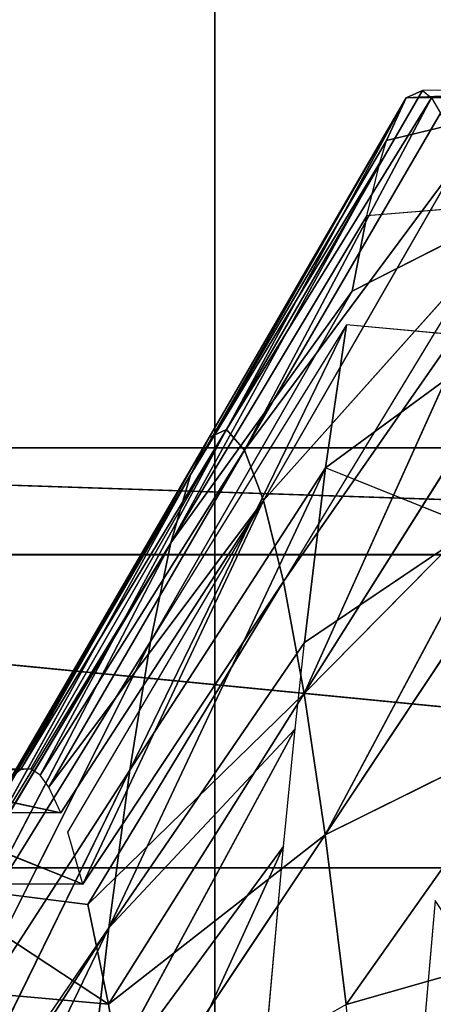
# Model space of a CAD drawing. Extents: x 143 to 263, y -61 to 82.
# Tile 703 of 717: x 251.87 to 252.101, y 73.672 to 74.222. Entities that reach past the tile are written whole.
import ezdxf

# ---------------------------------------------------------------- set-up
doc = ezdxf.new("R2010")
doc.units = 0
doc.header["$LTSCALE"] = 25.4
doc.layers.get('0').update_dxf_attribs({"color": 13, "linetype": 'CONTINUOUS'})

# ---------------------------------------------------------------- blocks, each defined once
blk = doc.blocks.new('ICE-BALL-8126_STL')
at = {"color": 41}
for p, q in [((8.25, 49.17266, 94.93291), (8.25, 47.37266, 94.93291)), ((8.25, 49.17266, 94.93291), (8.25, 47.37266, 94.93291)), ((8.30965, 49.1706, 94.4799), (8.30965, 47.37053, 94.4799)), ((8.30965, 49.1706, 94.4799), (8.30965, 47.37053, 94.4799)), ((8.30973, 49.1706, 95.38624), (8.30974, 47.37053, 95.38624)), ((8.30973, 49.1706, 95.38624), (8.30974, 47.37053, 95.38624)), ((8.48446, 49.165, 94.05791), (8.48446, 47.36472, 94.05791)), ((8.48446, 49.165, 94.05791), (8.48446, 47.36472, 94.05791)), ((8.48446, 49.165, 95.80791), (8.48446, 47.36472, 95.80791)), ((8.48446, 49.165, 95.80791), (8.48446, 47.36472, 95.80791)), ((8.05015, 48.31566, 94.90887), (8.0504, 48.23148, 94.9726)), ((8.05015, 48.31566, 94.90887), (8.05455, 48.22238, 94.79984)), ((8.05455, 48.30988, 94.79984), (8.05455, 48.22238, 94.79984)), ((8.05455, 48.30988, 94.79984), (8.07848, 48.21135, 94.60087)), ((8.56082, 48.18888, 95.94698), (8.52633, 48.30982, 96.20994)), ((8.56082, 48.18888, 95.94698), (8.52633, 48.30982, 96.20994)), ((8.46619, 48.17715, 95.7972), (8.40596, 48.29825, 96.05609)), ((8.46619, 48.17715, 95.7972), (8.40596, 48.29825, 96.05609)), ((8.56082, 48.18888, 95.94698), (8.40596, 48.29825, 96.05609)), ((8.56082, 48.18888, 95.94698), (8.40596, 48.29825, 96.05609)), ((8.11316, 48.28951, 94.44061), (8.1204, 48.2004, 94.41367)), ((8.11316, 48.28951, 94.44061), (8.16259, 48.1922, 94.2799)), ((8.30114, 48.28652, 95.89019), (8.46619, 48.17715, 95.7972)), ((8.30114, 48.28652, 95.89019), (8.46619, 48.17715, 95.7972)), ((8.26862, 48.28243, 95.83003), (8.46619, 48.17715, 95.7972)), ((8.26862, 48.28243, 95.83003), (8.46619, 48.17715, 95.7972)), ((8.26862, 48.28243, 95.83003), (8.38713, 48.16543, 95.63875)), ((8.26862, 48.28243, 95.83003), (8.38713, 48.16543, 95.63875)), ((8.18925, 48.27525, 94.20926), (8.18139, 48.18901, 94.22923)), ((8.18925, 48.27525, 94.20926), (8.26112, 48.17737, 94.05042)), ((8.21358, 48.27481, 95.7147), (8.38713, 48.16543, 95.63875)), ((8.21358, 48.27481, 95.7147), (8.38713, 48.16543, 95.63875)), ((8.14441, 48.26329, 95.53233), (8.32469, 48.15392, 95.4741)), ((8.14441, 48.26329, 95.53233), (8.27939, 48.14276, 95.30584)), ((8.14441, 48.26329, 95.53233), (8.27939, 48.14276, 95.30584)), ((8.16259, 48.26661, 95.58593), (8.38713, 48.16543, 95.63875)), ((8.16259, 48.26661, 95.58593), (8.38713, 48.16543, 95.63875)), ((8.16259, 48.26661, 95.58593), (8.32469, 48.15392, 95.4741)), ((8.29465, 48.26059, 93.98725), (8.26112, 48.17737, 94.05042)), ((8.29465, 48.26059, 93.98725), (8.35866, 48.16562, 93.88005)), ((8.25126, 48.13211, 95.13657), (8.09079, 48.25118, 95.32965)), ((8.25126, 48.13211, 95.13657), (8.09079, 48.25118, 95.32965)), ((8.27939, 48.14276, 95.30584), (8.09079, 48.25118, 95.32965)), ((8.27939, 48.14276, 95.30584), (8.09079, 48.25118, 95.32965)), ((8.05455, 48.23644, 95.06599), (8.06309, 48.24149, 95.15848)), ((8.06309, 48.24149, 95.15848), (8.25126, 48.13211, 95.13657)), ((8.06309, 48.24149, 95.15848), (8.25126, 48.13211, 95.13657)), ((8.0504, 48.23148, 94.9726), (8.05455, 48.23644, 95.06599)), ((8.05455, 48.23644, 95.06599), (8.25126, 48.13211, 95.13657)), ((8.05455, 48.23644, 95.06599), (8.25126, 48.13211, 95.13657)), ((8.05455, 48.23644, 95.06599), (8.23981, 48.1221, 94.96874)), ((8.05455, 48.23644, 95.06599), (8.23981, 48.1221, 94.96874)), ((8.50282, 48.23863, 93.68354), (8.5838, 48.23148, 93.59243)), ((8.05455, 48.22238, 94.79984), (8.0504, 48.23148, 94.9726)), ((8.05455, 48.22238, 94.79984), (8.0504, 48.23148, 94.9726)), ((8.23981, 48.1221, 94.96874), (8.0504, 48.23148, 94.9726)), ((8.23981, 48.1221, 94.96874), (8.0504, 48.23148, 94.9726)), ((8.07848, 48.21135, 94.60087), (8.05455, 48.22238, 94.79984)), ((8.07848, 48.21135, 94.60087), (8.05455, 48.22238, 94.79984)), ((8.26515, 48.10197, 94.63313), (8.05455, 48.22238, 94.79984)), ((8.26515, 48.10197, 94.63313), (8.05455, 48.22238, 94.79984)), ((8.24431, 48.11236, 94.80206), (8.05455, 48.22238, 94.79984)), ((8.24431, 48.11236, 94.80206), (8.05455, 48.22238, 94.79984)), ((8.23981, 48.1221, 94.96874), (8.05455, 48.22238, 94.79984)), ((8.23981, 48.1221, 94.96874), (8.05455, 48.22238, 94.79984)), ((8.07848, 48.21135, 94.60087), (8.26515, 48.10197, 94.63313)), ((8.09079, 48.20763, 94.53618), (8.07848, 48.21135, 94.60087)), ((8.07848, 48.21135, 94.60087), (8.26515, 48.10197, 94.63313)), ((8.09079, 48.20763, 94.53618), (8.26515, 48.10197, 94.63313)), ((8.09079, 48.20763, 94.53618), (8.26515, 48.10197, 94.63313)), ((8.09079, 48.20763, 94.53618), (8.303, 48.09102, 94.46412)), ((8.1204, 48.2004, 94.41367), (8.09079, 48.20763, 94.53618)), ((8.09079, 48.20763, 94.53618), (8.303, 48.09102, 94.46412)), ((8.16259, 48.1922, 94.2799), (8.1204, 48.2004, 94.41367)), ((8.1204, 48.2004, 94.41367), (8.303, 48.09102, 94.46412)), ((8.1204, 48.2004, 94.41367), (8.303, 48.09102, 94.46412)), ((8.16259, 48.1922, 94.2799), (8.1204, 48.2004, 94.41367)), ((8.16259, 48.1922, 94.2799), (8.303, 48.09102, 94.46412)), ((8.16259, 48.1922, 94.2799), (8.303, 48.09102, 94.46412)), ((8.16259, 48.1922, 94.2799), (8.35807, 48.07964, 94.29758)), ((8.26112, 48.17737, 94.05042), (8.18139, 48.18901, 94.22923)), ((8.18139, 48.18901, 94.22923), (8.35807, 48.07964, 94.29758)), ((8.18139, 48.18901, 94.22923), (8.43005, 48.06799, 94.13615)), ((8.26112, 48.17737, 94.05042), (8.18139, 48.18901, 94.22923)), ((8.18139, 48.18901, 94.22923), (8.43005, 48.06799, 94.13615)), ((8.56082, 48.18888, 95.94698), (8.46619, 48.17715, 95.7972)), ((8.56082, 48.18888, 95.94698), (8.46619, 48.17715, 95.7972)), ((8.35866, 48.16562, 93.88005), (8.26112, 48.17737, 94.05042)), ((8.35866, 48.16562, 93.88005), (8.26112, 48.17737, 94.05042)), ((8.51812, 48.05625, 93.98234), (8.26112, 48.17737, 94.05042)), ((8.51812, 48.05625, 93.98234), (8.26112, 48.17737, 94.05042)), ((8.43005, 48.06799, 94.13615), (8.26112, 48.17737, 94.05042)), ((8.43005, 48.06799, 94.13615), (8.26112, 48.17737, 94.05042)), ((8.38713, 48.16543, 95.63875), (8.46619, 48.17715, 95.7972)), ((8.38713, 48.16543, 95.63875), (8.46619, 48.17715, 95.7972)), ((8.46619, 48.17715, 95.7972), (8.6301, 48.0676, 95.70219)), ((8.46619, 48.17715, 95.7972), (8.6301, 48.0676, 95.70219)), ((8.46619, 48.17715, 95.7972), (8.56068, 48.05606, 95.5628)), ((8.46619, 48.17715, 95.7972), (8.56068, 48.05606, 95.5628)), ((8.38713, 48.16543, 95.63875), (8.32469, 48.15392, 95.4741)), ((8.38713, 48.16543, 95.63875), (8.32469, 48.15392, 95.4741)), ((8.35866, 48.16562, 93.88005), (8.51812, 48.05625, 93.98234)), ((8.40691, 48.16047, 93.80838), (8.35866, 48.16562, 93.88005)), ((8.35866, 48.16562, 93.88005), (8.51812, 48.05625, 93.98234)), ((8.50496, 48.04454, 95.41586), (8.38713, 48.16543, 95.63875)), ((8.50496, 48.04454, 95.41586), (8.38713, 48.16543, 95.63875)), ((8.56068, 48.05606, 95.5628), (8.38713, 48.16543, 95.63875)), ((8.56068, 48.05606, 95.5628), (8.38713, 48.16543, 95.63875)), ((8.40691, 48.16047, 93.80838), (8.51812, 48.05625, 93.98234)), ((8.40691, 48.16047, 93.80838), (8.51812, 48.05625, 93.98234)), ((8.40691, 48.16047, 93.80838), (8.62094, 48.04458, 93.83849)), ((8.47255, 48.15396, 93.72072), (8.40691, 48.16047, 93.80838)), ((8.40691, 48.16047, 93.80838), (8.62094, 48.04458, 93.83849)), ((8.32469, 48.15392, 95.4741), (8.27939, 48.14276, 95.30584)), ((8.32469, 48.15392, 95.4741), (8.27939, 48.14276, 95.30584)), ((8.32469, 48.15392, 95.4741), (8.50496, 48.04454, 95.41586)), ((8.49363, 48.04177, 95.3793), (8.32469, 48.15392, 95.4741)), ((8.57487, 48.14474, 93.60193), (8.47255, 48.15396, 93.72072)), ((8.62094, 48.04458, 93.83849), (8.47255, 48.15396, 93.72072)), ((8.62094, 48.04458, 93.83849), (8.47255, 48.15396, 93.72072)), ((8.27939, 48.14276, 95.30584), (8.25126, 48.13211, 95.13657)), ((8.27939, 48.14276, 95.30584), (8.25126, 48.13211, 95.13657)), ((8.43943, 48.02274, 95.11465), (8.27939, 48.14276, 95.30584)), ((8.43943, 48.02274, 95.11465), (8.27939, 48.14276, 95.30584)), ((8.45375, 48.02948, 95.2113), (8.27939, 48.14276, 95.30584)), ((8.46454, 48.03338, 95.26571), (8.27939, 48.14276, 95.30584)), ((8.23981, 48.1221, 94.96874), (8.25126, 48.13211, 95.13657)), ((8.23981, 48.1221, 94.96874), (8.25126, 48.13211, 95.13657)), ((8.25126, 48.13211, 95.13657), (8.43276, 48.01789, 95.04318)), ((8.43943, 48.02274, 95.11465), (8.25126, 48.13211, 95.13657)), ((8.43943, 48.02274, 95.11465), (8.25126, 48.13211, 95.13657)), ((8.25126, 48.13211, 95.13657), (8.43276, 48.01789, 95.04318)), ((8.42921, 48.01273, 94.96489), (8.23981, 48.1221, 94.96874)), ((8.23981, 48.1221, 94.96874), (8.42987, 48.00705, 94.87737)), ((8.23981, 48.1221, 94.96874), (8.42987, 48.00705, 94.87737)), ((8.23981, 48.1221, 94.96874), (8.24431, 48.11236, 94.80206)), ((8.23981, 48.1221, 94.96874), (8.43276, 48.01789, 95.04318)), ((8.23981, 48.1221, 94.96874), (8.43276, 48.01789, 95.04318)), ((8.42921, 48.01273, 94.96489), (8.23981, 48.1221, 94.96874)), ((8.23981, 48.1221, 94.96874), (8.24431, 48.11236, 94.80206)), ((0, 48.11544, 105.16051), (23, 48.11544, 105.16051)), ((0, 48.11544, 105.16051), (23, 48.11544, 105.16051)), ((23, 48.11544, 84.70531), (0, 48.11544, 84.70531)), ((23, 48.11544, 84.70531), (0, 48.11544, 84.70531)), ((8.24431, 48.11236, 94.80206), (8.42987, 48.00705, 94.87737)), ((8.24431, 48.11236, 94.80206), (8.26515, 48.10197, 94.63313)), ((8.4448, 47.99572, 94.70988), (8.24431, 48.11236, 94.80206)), ((8.4448, 47.99572, 94.70988), (8.24431, 48.11236, 94.80206)), ((8.43323, 48.00299, 94.81615), (8.24431, 48.11236, 94.80206)), ((8.43323, 48.00299, 94.81615), (8.24431, 48.11236, 94.80206)), ((8.24431, 48.11236, 94.80206), (8.42987, 48.00705, 94.87737)), ((8.24431, 48.11236, 94.80206), (8.26515, 48.10197, 94.63313)), ((8.26515, 48.10197, 94.63313), (8.47842, 47.98365, 94.5415)), ((8.45183, 47.9926, 94.66538), (8.26515, 48.10197, 94.63313)), ((8.4448, 47.99572, 94.70988), (8.26515, 48.10197, 94.63313)), ((8.303, 48.09102, 94.46412), (8.26515, 48.10197, 94.63313)), ((8.303, 48.09102, 94.46412), (8.26515, 48.10197, 94.63313)), ((8.26515, 48.10197, 94.63313), (8.47842, 47.98365, 94.5415)), ((8.48561, 47.98165, 94.51456), (8.303, 48.09102, 94.46412)), ((8.303, 48.09102, 94.46412), (8.53475, 47.97026, 94.36595)), ((8.303, 48.09102, 94.46412), (8.53475, 47.97026, 94.36595)), ((8.303, 48.09102, 94.46412), (8.35807, 48.07964, 94.29758)), ((8.303, 48.09102, 94.46412), (8.47842, 47.98365, 94.5415)), ((8.303, 48.09102, 94.46412), (8.35807, 48.07964, 94.29758)), ((8.35807, 48.07964, 94.29758), (8.43005, 48.06799, 94.13615)), ((8.59899, 47.95862, 94.22189), (8.35807, 48.07964, 94.29758)), ((8.35807, 48.07964, 94.29758), (8.53475, 47.97026, 94.36595)), ((8.35807, 48.07964, 94.29758), (8.53475, 47.97026, 94.36595)), ((8.59899, 47.95862, 94.22189), (8.35807, 48.07964, 94.29758)), ((8.35807, 48.07964, 94.29758), (8.43005, 48.06799, 94.13615)), ((8.43005, 48.06799, 94.13615), (8.59899, 47.95862, 94.22189)), ((8.43005, 48.06799, 94.13615), (8.51812, 48.05625, 93.98234)), ((8.67758, 47.94687, 94.08463), (8.43005, 48.06799, 94.13615)), ((8.67758, 47.94687, 94.08463), (8.43005, 48.06799, 94.13615)), ((8.43005, 48.06799, 94.13615), (8.59899, 47.95862, 94.22189)), ((8.43005, 48.06799, 94.13615), (8.51812, 48.05625, 93.98234)), ((8.6301, 48.0676, 95.70219), (8.56068, 48.05606, 95.5628)), ((8.6301, 48.0676, 95.70219), (8.56068, 48.05606, 95.5628)), ((8.56068, 48.05606, 95.5628), (8.49363, 47.95427, 95.3793)), ((8.56068, 48.05606, 95.5628), (8.49363, 47.95427, 95.3793)), ((8.56068, 48.05606, 95.5628), (8.50496, 48.04454, 95.41586)), ((8.56068, 48.05606, 95.5628), (8.50496, 48.04454, 95.41586)), ((8.51812, 48.05625, 93.98234), (8.76934, 47.93521, 93.95625)), ((8.69196, 47.94492, 94.06261), (8.51812, 48.05625, 93.98234)), ((8.67758, 47.94687, 94.08463), (8.51812, 48.05625, 93.98234)), ((8.62094, 48.04458, 93.83849), (8.51812, 48.05625, 93.98234)), ((8.62094, 48.04458, 93.83849), (8.51812, 48.05625, 93.98234)), ((8.51812, 48.05625, 93.98234), (8.76934, 47.93521, 93.95625)), ((8.56068, 48.05606, 95.5628), (8.5526, 47.96705, 95.544)), ((8.56068, 48.05606, 95.5628), (8.5526, 47.96705, 95.544)), ((8.49363, 48.04177, 95.3793), (8.45375, 47.94198, 95.2113)), ((8.49363, 48.04177, 95.3793), (8.46454, 48.03338, 95.26571)), ((8.50496, 48.04454, 95.41586), (8.49363, 47.95427, 95.3793)), ((8.49363, 48.04177, 95.3793), (8.49363, 47.95427, 95.3793)), ((8.45375, 48.02948, 95.2113), (8.43276, 47.93039, 95.04318)), ((8.45375, 48.02948, 95.2113), (8.43943, 48.02274, 95.11465)), ((8.45375, 48.02948, 95.2113), (8.45375, 47.94198, 95.2113)), ((8.43943, 48.02274, 95.11465), (8.43276, 48.01789, 95.04318)), ((8.43276, 48.01789, 95.04318), (8.42921, 48.01273, 94.96489)), ((8.42987, 47.91955, 94.87737), (8.42921, 48.01273, 94.96489)), ((8.43276, 47.93039, 95.04318), (8.42921, 48.01273, 94.96489)), ((8.42921, 48.01273, 94.96489), (8.42987, 48.00705, 94.87737)), ((8.42987, 48.00705, 94.87737), (8.43323, 48.00299, 94.81615))]:
    blk.add_line(p, q, dxfattribs=at)
mesh = blk.add_polyface(dxfattribs=at)
corners = [(8.30965, 49.1706, 94.4799), (8.25, 47.37266, 94.93291), (8.30965, 47.37053, 94.4799), (8.25, 49.17266, 94.93291)]
mesh.append_faces([[corners[k] for k in face] for face in [(0, 1, 2), (1, 0, 3)]], dxfattribs={"vtx0": -1, "color": 41})
mesh = blk.add_polyface(dxfattribs=at)
corners = [(8.25, 47.37266, 94.93291), (8.30973, 49.1706, 95.38624), (8.30974, 47.37053, 95.38624), (8.25, 49.17266, 94.93291)]
mesh.append_faces([[corners[k] for k in face] for face in [(0, 1, 2), (1, 0, 3)]], dxfattribs={"vtx0": -1, "color": 41})
mesh = blk.add_polyface(dxfattribs=at)
corners = [(8.48446, 49.165, 94.05791), (8.30965, 47.37053, 94.4799), (8.48446, 47.36472, 94.05791), (8.30965, 49.1706, 94.4799)]
mesh.append_faces([[corners[k] for k in face] for face in [(0, 1, 2), (1, 0, 3)]], dxfattribs={"vtx0": -1, "color": 41})
mesh = blk.add_polyface(dxfattribs=at)
corners = [(8.30974, 47.37053, 95.38624), (8.48446, 49.165, 95.80791), (8.48446, 47.36472, 95.80791), (8.30973, 49.1706, 95.38624)]
mesh.append_faces([[corners[k] for k in face] for face in [(0, 1, 2), (1, 0, 3)]], dxfattribs={"vtx0": -1, "color": 41})
mesh = blk.add_polyface(dxfattribs=at)
corners = [(8.76262, 49.15734, 93.69542), (8.48446, 47.36472, 94.05791), (8.76262, 47.35677, 93.69542), (8.48446, 49.165, 94.05791)]
mesh.append_faces([[corners[k] for k in face] for face in [(0, 1, 2), (1, 0, 3)]], dxfattribs={"vtx0": -1, "color": 41})
mesh = blk.add_polyface(dxfattribs=at)
corners = [(8.48446, 47.36472, 95.80791), (8.76239, 49.15735, 96.17018), (8.76239, 47.35678, 96.17018), (8.48446, 49.165, 95.80791)]
mesh.append_faces([[corners[k] for k in face] for face in [(0, 1, 2), (1, 0, 3)]], dxfattribs={"vtx0": -1, "color": 41})
mesh = blk.add_polyface(dxfattribs=at)
corners = [(0, 48.11544, 105.16051), (23, 48.90765, 100.07396), (0, 48.90765, 100.07396), (23, 48.11544, 105.16051)]
mesh.append_faces([[corners[k] for k in face] for face in [(0, 1, 2), (1, 0, 3)]], dxfattribs={"vtx0": -1, "color": 41})
mesh = blk.add_polyface(dxfattribs=at)
corners = [(0, 48.90765, 89.79186), (23, 48.11544, 84.70531), (0, 48.11544, 84.70531), (23, 48.90765, 89.79186)]
mesh.append_faces([[corners[k] for k in face] for face in [(0, 1, 2), (1, 0, 3)]], dxfattribs={"vtx0": -1, "color": 41})
mesh = blk.add_polyface(dxfattribs=at)
corners = [(8.82533, 48.45384, 93.88958), (8.50282, 48.23863, 93.68354), (8.5838, 48.23148, 93.59243)]
mesh.append_faces([[corners[k] for k in face] for face in [(0, 1, 2)]], dxfattribs={"color": 41})
mesh = blk.add_polyface(dxfattribs=at)
corners = [(8.05015, 48.31566, 94.90887), (8.0504, 48.23148, 94.9726), (8.05455, 48.22238, 94.79984)]
mesh.append_faces([[corners[k] for k in face] for face in [(0, 1, 2)]], dxfattribs={"color": 41})
mesh = blk.add_polyface(dxfattribs=at)
corners = [(8.57487, 48.31407, 96.26389), (8.6695, 48.20045, 96.08588), (8.52633, 48.30982, 96.20994)]
mesh.append_faces([[corners[k] for k in face] for face in [(0, 1, 2)]], dxfattribs={"color": 41})
mesh = blk.add_polyface(dxfattribs=at)
corners = [(8.05455, 48.30988, 94.79984), (8.05455, 48.22238, 94.79984), (8.07848, 48.21135, 94.60087)]
mesh.append_faces([[corners[k] for k in face] for face in [(0, 1, 2)]], dxfattribs={"color": 41})
mesh = blk.add_polyface(dxfattribs=at)
corners = [(8.52633, 48.30982, 96.20994), (8.56082, 48.18888, 95.94698), (8.40596, 48.29825, 96.05609)]
mesh.append_faces([[corners[k] for k in face] for face in [(0, 1, 2)]], dxfattribs={"color": 41})
mesh = blk.add_polyface(dxfattribs=at)
corners = [(8.52633, 48.30982, 96.20994), (8.6695, 48.20045, 96.08588), (8.56082, 48.18888, 95.94698)]
mesh.append_faces([[corners[k] for k in face] for face in [(0, 1, 2)]], dxfattribs={"color": 41})
mesh = blk.add_polyface(dxfattribs=at)
corners = [(8.40596, 48.29825, 96.05609), (8.46619, 48.17715, 95.7972), (8.30114, 48.28652, 95.89019)]
mesh.append_faces([[corners[k] for k in face] for face in [(0, 1, 2)]], dxfattribs={"color": 41})
mesh = blk.add_polyface(dxfattribs=at)
corners = [(8.40596, 48.29825, 96.05609), (8.56082, 48.18888, 95.94698), (8.46619, 48.17715, 95.7972)]
mesh.append_faces([[corners[k] for k in face] for face in [(0, 1, 2)]], dxfattribs={"color": 41})
mesh = blk.add_polyface(dxfattribs=at)
corners = [(8.11316, 48.28951, 94.44061), (8.1204, 48.2004, 94.41367), (8.16259, 48.1922, 94.2799)]
mesh.append_faces([[corners[k] for k in face] for face in [(0, 1, 2)]], dxfattribs={"color": 41})
mesh = blk.add_polyface(dxfattribs=at)
corners = [(8.30114, 48.28652, 95.89019), (8.46619, 48.17715, 95.7972), (8.26862, 48.28243, 95.83003)]
mesh.append_faces([[corners[k] for k in face] for face in [(0, 1, 2)]], dxfattribs={"color": 41})
mesh = blk.add_polyface(dxfattribs=at)
corners = [(8.26862, 48.28243, 95.83003), (8.38713, 48.16543, 95.63875), (8.21358, 48.27481, 95.7147)]
mesh.append_faces([[corners[k] for k in face] for face in [(0, 1, 2)]], dxfattribs={"color": 41})
mesh = blk.add_polyface(dxfattribs=at)
corners = [(8.26862, 48.28243, 95.83003), (8.46619, 48.17715, 95.7972), (8.38713, 48.16543, 95.63875)]
mesh.append_faces([[corners[k] for k in face] for face in [(0, 1, 2)]], dxfattribs={"color": 41})
mesh = blk.add_polyface(dxfattribs=at)
corners = [(8.21358, 48.27481, 95.7147), (8.38713, 48.16543, 95.63875), (8.16259, 48.26661, 95.58593)]
mesh.append_faces([[corners[k] for k in face] for face in [(0, 1, 2)]], dxfattribs={"color": 41})
mesh = blk.add_polyface(dxfattribs=at)
corners = [(8.18925, 48.27525, 94.20926), (8.18139, 48.18901, 94.22923), (8.26112, 48.17737, 94.05042)]
mesh.append_faces([[corners[k] for k in face] for face in [(0, 1, 2)]], dxfattribs={"color": 41})
mesh = blk.add_polyface(dxfattribs=at)
corners = [(8.14441, 48.26329, 95.53233), (8.27939, 48.14276, 95.30584), (8.09079, 48.25118, 95.32965)]
mesh.append_faces([[corners[k] for k in face] for face in [(0, 1, 2)]], dxfattribs={"color": 41})
mesh = blk.add_polyface(dxfattribs=at)
corners = [(8.14441, 48.26329, 95.53233), (8.32469, 48.15392, 95.4741), (8.27939, 48.14276, 95.30584)]
mesh.append_faces([[corners[k] for k in face] for face in [(0, 1, 2)]], dxfattribs={"color": 41})
mesh = blk.add_polyface(dxfattribs=at)
corners = [(8.38713, 48.16543, 95.63875), (8.32469, 48.15392, 95.4741), (8.16259, 48.26661, 95.58593)]
mesh.append_faces([[corners[k] for k in face] for face in [(0, 1, 2)]], dxfattribs={"color": 41})
mesh = blk.add_polyface(dxfattribs=at)
corners = [(8.29465, 48.26059, 93.98725), (8.26112, 48.17737, 94.05042), (8.35866, 48.16562, 93.88005)]
mesh.append_faces([[corners[k] for k in face] for face in [(0, 1, 2)]], dxfattribs={"color": 41})
mesh = blk.add_polyface(dxfattribs=at)
corners = [(8.09079, 48.25118, 95.32965), (8.25126, 48.13211, 95.13657), (8.06309, 48.24149, 95.15848)]
mesh.append_faces([[corners[k] for k in face] for face in [(0, 1, 2)]], dxfattribs={"color": 41})
mesh = blk.add_polyface(dxfattribs=at)
corners = [(8.09079, 48.25118, 95.32965), (8.27939, 48.14276, 95.30584), (8.25126, 48.13211, 95.13657)]
mesh.append_faces([[corners[k] for k in face] for face in [(0, 1, 2)]], dxfattribs={"color": 41})
mesh = blk.add_polyface(dxfattribs=at)
corners = [(8.06309, 48.24149, 95.15848), (8.25126, 48.13211, 95.13657), (8.05455, 48.23644, 95.06599)]
mesh.append_faces([[corners[k] for k in face] for face in [(0, 1, 2)]], dxfattribs={"color": 41})
mesh = blk.add_polyface(dxfattribs=at)
corners = [(8.05455, 48.23644, 95.06599), (8.23981, 48.1221, 94.96874), (8.0504, 48.23148, 94.9726)]
mesh.append_faces([[corners[k] for k in face] for face in [(0, 1, 2)]], dxfattribs={"color": 41})
mesh = blk.add_polyface(dxfattribs=at)
corners = [(8.25126, 48.13211, 95.13657), (8.23981, 48.1221, 94.96874), (8.05455, 48.23644, 95.06599)]
mesh.append_faces([[corners[k] for k in face] for face in [(0, 1, 2)]], dxfattribs={"color": 41})
mesh = blk.add_polyface(dxfattribs=at)
corners = [(8.0504, 48.23148, 94.9726), (8.23981, 48.1221, 94.96874), (8.05455, 48.22238, 94.79984)]
mesh.append_faces([[corners[k] for k in face] for face in [(0, 1, 2)]], dxfattribs={"color": 41})
mesh = blk.add_polyface(dxfattribs=at)
corners = [(8.05455, 48.22238, 94.79984), (8.26515, 48.10197, 94.63313), (8.07848, 48.21135, 94.60087)]
mesh.append_faces([[corners[k] for k in face] for face in [(0, 1, 2)]], dxfattribs={"color": 41})
mesh = blk.add_polyface(dxfattribs=at)
corners = [(8.24431, 48.11236, 94.80206), (8.26515, 48.10197, 94.63313), (8.05455, 48.22238, 94.79984)]
mesh.append_faces([[corners[k] for k in face] for face in [(0, 1, 2)]], dxfattribs={"color": 41})
mesh = blk.add_polyface(dxfattribs=at)
corners = [(8.23981, 48.1221, 94.96874), (8.24431, 48.11236, 94.80206), (8.05455, 48.22238, 94.79984)]
mesh.append_faces([[corners[k] for k in face] for face in [(0, 1, 2)]], dxfattribs={"color": 41})
mesh = blk.add_polyface(dxfattribs=at)
corners = [(8.26515, 48.10197, 94.63313), (8.09079, 48.20763, 94.53618), (8.07848, 48.21135, 94.60087)]
mesh.append_faces([[corners[k] for k in face] for face in [(0, 1, 2)]], dxfattribs={"color": 41})
mesh = blk.add_polyface(dxfattribs=at)
corners = [(8.26515, 48.10197, 94.63313), (8.303, 48.09102, 94.46412), (8.09079, 48.20763, 94.53618)]
mesh.append_faces([[corners[k] for k in face] for face in [(0, 1, 2)]], dxfattribs={"color": 41})
mesh = blk.add_polyface(dxfattribs=at)
corners = [(8.09079, 48.20763, 94.53618), (8.303, 48.09102, 94.46412), (8.1204, 48.2004, 94.41367)]
mesh.append_faces([[corners[k] for k in face] for face in [(0, 1, 2)]], dxfattribs={"color": 41})
mesh = blk.add_polyface(dxfattribs=at)
corners = [(8.303, 48.09102, 94.46412), (8.16259, 48.1922, 94.2799), (8.1204, 48.2004, 94.41367)]
mesh.append_faces([[corners[k] for k in face] for face in [(0, 1, 2)]], dxfattribs={"color": 41})
mesh = blk.add_polyface(dxfattribs=at)
corners = [(8.303, 48.09102, 94.46412), (8.35807, 48.07964, 94.29758), (8.16259, 48.1922, 94.2799)]
mesh.append_faces([[corners[k] for k in face] for face in [(0, 1, 2)]], dxfattribs={"color": 41})
mesh = blk.add_polyface(dxfattribs=at)
corners = [(8.35807, 48.07964, 94.29758), (8.43005, 48.06799, 94.13615), (8.18139, 48.18901, 94.22923)]
mesh.append_faces([[corners[k] for k in face] for face in [(0, 1, 2)]], dxfattribs={"color": 41})
mesh = blk.add_polyface(dxfattribs=at)
corners = [(8.18139, 48.18901, 94.22923), (8.43005, 48.06799, 94.13615), (8.26112, 48.17737, 94.05042)]
mesh.append_faces([[corners[k] for k in face] for face in [(0, 1, 2)]], dxfattribs={"color": 41})
mesh = blk.add_polyface(dxfattribs=at)
corners = [(8.56082, 48.18888, 95.94698), (8.6301, 48.0676, 95.70219), (8.46619, 48.17715, 95.7972)]
mesh.append_faces([[corners[k] for k in face] for face in [(0, 1, 2)]], dxfattribs={"color": 41})
mesh = blk.add_polyface(dxfattribs=at)
corners = [(8.26112, 48.17737, 94.05042), (8.51812, 48.05625, 93.98234), (8.35866, 48.16562, 93.88005)]
mesh.append_faces([[corners[k] for k in face] for face in [(0, 1, 2)]], dxfattribs={"color": 41})
mesh = blk.add_polyface(dxfattribs=at)
corners = [(8.43005, 48.06799, 94.13615), (8.51812, 48.05625, 93.98234), (8.26112, 48.17737, 94.05042)]
mesh.append_faces([[corners[k] for k in face] for face in [(0, 1, 2)]], dxfattribs={"color": 41})
mesh = blk.add_polyface(dxfattribs=at)
corners = [(8.46619, 48.17715, 95.7972), (8.56068, 48.05606, 95.5628), (8.38713, 48.16543, 95.63875)]
mesh.append_faces([[corners[k] for k in face] for face in [(0, 1, 2)]], dxfattribs={"color": 41})
mesh = blk.add_polyface(dxfattribs=at)
corners = [(8.46619, 48.17715, 95.7972), (8.6301, 48.0676, 95.70219), (8.56068, 48.05606, 95.5628)]
mesh.append_faces([[corners[k] for k in face] for face in [(0, 1, 2)]], dxfattribs={"color": 41})
mesh = blk.add_polyface(dxfattribs=at)
corners = [(8.38713, 48.16543, 95.63875), (8.50496, 48.04454, 95.41586), (8.32469, 48.15392, 95.4741)]
mesh.append_faces([[corners[k] for k in face] for face in [(0, 1, 2)]], dxfattribs={"color": 41})
mesh = blk.add_polyface(dxfattribs=at)
corners = [(8.51812, 48.05625, 93.98234), (8.40691, 48.16047, 93.80838), (8.35866, 48.16562, 93.88005)]
mesh.append_faces([[corners[k] for k in face] for face in [(0, 1, 2)]], dxfattribs={"color": 41})
mesh = blk.add_polyface(dxfattribs=at)
corners = [(8.38713, 48.16543, 95.63875), (8.56068, 48.05606, 95.5628), (8.50496, 48.04454, 95.41586)]
mesh.append_faces([[corners[k] for k in face] for face in [(0, 1, 2)]], dxfattribs={"color": 41})
mesh = blk.add_polyface(dxfattribs=at)
corners = [(8.51812, 48.05625, 93.98234), (8.62094, 48.04458, 93.83849), (8.40691, 48.16047, 93.80838)]
mesh.append_faces([[corners[k] for k in face] for face in [(0, 1, 2)]], dxfattribs={"color": 41})
mesh = blk.add_polyface(dxfattribs=at)
corners = [(8.62094, 48.04458, 93.83849), (8.47255, 48.15396, 93.72072), (8.40691, 48.16047, 93.80838)]
mesh.append_faces([[corners[k] for k in face] for face in [(0, 1, 2)]], dxfattribs={"color": 41})
mesh = blk.add_polyface(dxfattribs=at)
corners = [(8.27939, 48.14276, 95.30584), (8.49363, 48.04177, 95.3793), (8.46454, 48.03338, 95.26571), (8.32469, 48.15392, 95.4741)]
mesh.append_faces([[corners[k] for k in face] for face in [(0, 1, 2), (1, 0, 3)]], dxfattribs={"vtx0": -1, "color": 41})
mesh = blk.add_polyface(dxfattribs=at)
corners = [(8.47255, 48.15396, 93.72072), (8.73678, 48.03318, 93.7066), (8.57487, 48.14474, 93.60193), (8.62094, 48.04458, 93.83849)]
mesh.append_faces([[corners[k] for k in face] for face in [(0, 1, 2), (1, 0, 3)]], dxfattribs={"vtx0": -1, "color": 41})
mesh = blk.add_polyface(dxfattribs=at)
corners = [(8.27939, 48.14276, 95.30584), (8.43943, 48.02274, 95.11465), (8.25126, 48.13211, 95.13657)]
mesh.append_faces([[corners[k] for k in face] for face in [(0, 1, 2)]], dxfattribs={"color": 41})
mesh = blk.add_polyface(dxfattribs=at)
corners = [(8.27939, 48.14276, 95.30584), (8.45375, 48.02948, 95.2113), (8.43943, 48.02274, 95.11465)]
mesh.append_faces([[corners[k] for k in face] for face in [(0, 1, 2)]], dxfattribs={"color": 41})
mesh = blk.add_polyface(dxfattribs=at)
corners = [(8.25126, 48.13211, 95.13657), (8.43276, 48.01789, 95.04318), (8.23981, 48.1221, 94.96874)]
mesh.append_faces([[corners[k] for k in face] for face in [(0, 1, 2)]], dxfattribs={"color": 41})
mesh = blk.add_polyface(dxfattribs=at)
corners = [(8.25126, 48.13211, 95.13657), (8.43943, 48.02274, 95.11465), (8.43276, 48.01789, 95.04318)]
mesh.append_faces([[corners[k] for k in face] for face in [(0, 1, 2)]], dxfattribs={"color": 41})
mesh = blk.add_polyface(dxfattribs=at)
corners = [(8.23981, 48.1221, 94.96874), (8.42921, 48.01273, 94.96489), (8.42987, 48.00705, 94.87737)]
mesh.append_faces([[corners[k] for k in face] for face in [(0, 1, 2)]], dxfattribs={"color": 41})
mesh = blk.add_polyface(dxfattribs=at)
corners = [(8.23981, 48.1221, 94.96874), (8.42987, 48.00705, 94.87737), (8.24431, 48.11236, 94.80206)]
mesh.append_faces([[corners[k] for k in face] for face in [(0, 1, 2)]], dxfattribs={"color": 41})
mesh = blk.add_polyface(dxfattribs=at)
corners = [(8.43276, 48.01789, 95.04318), (8.42921, 48.01273, 94.96489), (8.23981, 48.1221, 94.96874)]
mesh.append_faces([[corners[k] for k in face] for face in [(0, 1, 2)]], dxfattribs={"color": 41})
mesh = blk.add_polyface(dxfattribs=at)
corners = [(0, 46.80443, 110.13866), (23, 48.11544, 105.16051), (0, 48.11544, 105.16051), (23, 46.80443, 110.13866)]
mesh.append_faces([[corners[k] for k in face] for face in [(0, 1, 2), (1, 0, 3)]], dxfattribs={"vtx0": -1, "color": 41})
mesh = blk.add_polyface(dxfattribs=at)
corners = [(0, 48.11544, 84.70531), (23, 46.80443, 79.72717), (0, 46.80443, 79.72717), (23, 48.11544, 84.70531)]
mesh.append_faces([[corners[k] for k in face] for face in [(0, 1, 2), (1, 0, 3)]], dxfattribs={"vtx0": -1, "color": 41})
mesh = blk.add_polyface(dxfattribs=at)
corners = [(8.24431, 48.11236, 94.80206), (8.4448, 47.99572, 94.70988), (8.26515, 48.10197, 94.63313)]
mesh.append_faces([[corners[k] for k in face] for face in [(0, 1, 2)]], dxfattribs={"color": 41})
mesh = blk.add_polyface(dxfattribs=at)
corners = [(8.43323, 48.00299, 94.81615), (8.4448, 47.99572, 94.70988), (8.24431, 48.11236, 94.80206)]
mesh.append_faces([[corners[k] for k in face] for face in [(0, 1, 2)]], dxfattribs={"color": 41})
mesh = blk.add_polyface(dxfattribs=at)
corners = [(8.42987, 48.00705, 94.87737), (8.43323, 48.00299, 94.81615), (8.24431, 48.11236, 94.80206)]
mesh.append_faces([[corners[k] for k in face] for face in [(0, 1, 2)]], dxfattribs={"color": 41})
mesh = blk.add_polyface(dxfattribs=at)
corners = [(8.45183, 47.9926, 94.66538), (8.47842, 47.98365, 94.5415), (8.26515, 48.10197, 94.63313)]
mesh.append_faces([[corners[k] for k in face] for face in [(0, 1, 2)]], dxfattribs={"color": 41})
mesh = blk.add_polyface(dxfattribs=at)
corners = [(8.26515, 48.10197, 94.63313), (8.47842, 47.98365, 94.5415), (8.303, 48.09102, 94.46412)]
mesh.append_faces([[corners[k] for k in face] for face in [(0, 1, 2)]], dxfattribs={"color": 41})
mesh = blk.add_polyface(dxfattribs=at)
corners = [(8.48561, 47.98165, 94.51456), (8.53475, 47.97026, 94.36595), (8.303, 48.09102, 94.46412)]
mesh.append_faces([[corners[k] for k in face] for face in [(0, 1, 2)]], dxfattribs={"color": 41})
mesh = blk.add_polyface(dxfattribs=at)
corners = [(8.303, 48.09102, 94.46412), (8.53475, 47.97026, 94.36595), (8.35807, 48.07964, 94.29758)]
mesh.append_faces([[corners[k] for k in face] for face in [(0, 1, 2)]], dxfattribs={"color": 41})
mesh = blk.add_polyface(dxfattribs=at)
corners = [(8.35807, 48.07964, 94.29758), (8.59899, 47.95862, 94.22189), (8.43005, 48.06799, 94.13615)]
mesh.append_faces([[corners[k] for k in face] for face in [(0, 1, 2)]], dxfattribs={"color": 41})
mesh = blk.add_polyface(dxfattribs=at)
corners = [(8.53475, 47.97026, 94.36595), (8.59899, 47.95862, 94.22189), (8.35807, 48.07964, 94.29758)]
mesh.append_faces([[corners[k] for k in face] for face in [(0, 1, 2)]], dxfattribs={"color": 41})
mesh = blk.add_polyface(dxfattribs=at)
corners = [(8.43005, 48.06799, 94.13615), (8.67758, 47.94687, 94.08463), (8.51812, 48.05625, 93.98234)]
mesh.append_faces([[corners[k] for k in face] for face in [(0, 1, 2)]], dxfattribs={"color": 41})
mesh = blk.add_polyface(dxfattribs=at)
corners = [(8.59899, 47.95862, 94.22189), (8.67758, 47.94687, 94.08463), (8.43005, 48.06799, 94.13615)]
mesh.append_faces([[corners[k] for k in face] for face in [(0, 1, 2)]], dxfattribs={"color": 41})
mesh = blk.add_polyface(dxfattribs=at)
corners = [(8.5526, 47.96705, 95.544), (8.6301, 47.9801, 95.70219), (8.5526, 47.87955, 95.544), (8.6301, 48.0676, 95.70219)]
mesh.append_faces([[corners[k] for k in face] for face in [(0, 1, 2), (1, 0, 3)]], dxfattribs={"vtx0": -1, "color": 41})
mesh = blk.add_polyface(dxfattribs=at)
corners = [(8.6301, 48.0676, 95.70219), (8.5526, 47.96705, 95.544), (8.56068, 48.05606, 95.5628)]
mesh.append_faces([[corners[k] for k in face] for face in [(0, 1, 2)]], dxfattribs={"color": 41})
mesh = blk.add_polyface(dxfattribs=at)
corners = [(8.56068, 48.05606, 95.5628), (8.5526, 47.96705, 95.544), (8.49363, 47.95427, 95.3793)]
mesh.append_faces([[corners[k] for k in face] for face in [(0, 1, 2)]], dxfattribs={"color": 41})
mesh = blk.add_polyface(dxfattribs=at)
corners = [(8.56068, 48.05606, 95.5628), (8.49363, 47.95427, 95.3793), (8.50496, 48.04454, 95.41586)]
mesh.append_faces([[corners[k] for k in face] for face in [(0, 1, 2)]], dxfattribs={"color": 41})
mesh = blk.add_polyface(dxfattribs=at)
corners = [(8.69196, 47.94492, 94.06261), (8.76934, 47.93521, 93.95625), (8.51812, 48.05625, 93.98234)]
mesh.append_faces([[corners[k] for k in face] for face in [(0, 1, 2)]], dxfattribs={"color": 41})
mesh = blk.add_polyface(dxfattribs=at)
corners = [(8.51812, 48.05625, 93.98234), (8.76934, 47.93521, 93.95625), (8.62094, 48.04458, 93.83849)]
mesh.append_faces([[corners[k] for k in face] for face in [(0, 1, 2)]], dxfattribs={"color": 41})
mesh = blk.add_polyface(dxfattribs=at)
corners = [(8.49363, 48.04177, 95.3793), (8.49363, 47.95427, 95.3793), (8.45375, 47.94198, 95.2113)]
mesh.append_faces([[corners[k] for k in face] for face in [(0, 1, 2)]], dxfattribs={"color": 41})
mesh = blk.add_polyface(dxfattribs=at)
corners = [(8.45375, 48.02948, 95.2113), (8.45375, 47.94198, 95.2113), (8.43276, 47.93039, 95.04318)]
mesh.append_faces([[corners[k] for k in face] for face in [(0, 1, 2)]], dxfattribs={"color": 41})
mesh = blk.add_polyface(dxfattribs=at)
corners = [(8.42921, 48.01273, 94.96489), (8.43276, 47.93039, 95.04318), (8.42987, 47.91955, 94.87737)]
mesh.append_faces([[corners[k] for k in face] for face in [(0, 1, 2)]], dxfattribs={"color": 41})

msp = doc.modelspace()

# ---------------------------------------------------------------- block references
at = {"color": 0, "rotation": 270}
msp.add_blockref('ICE-BALL-8126_STL', (203.86356, 82.23263), dxfattribs=at)

doc.saveas('drawing.dxf')
